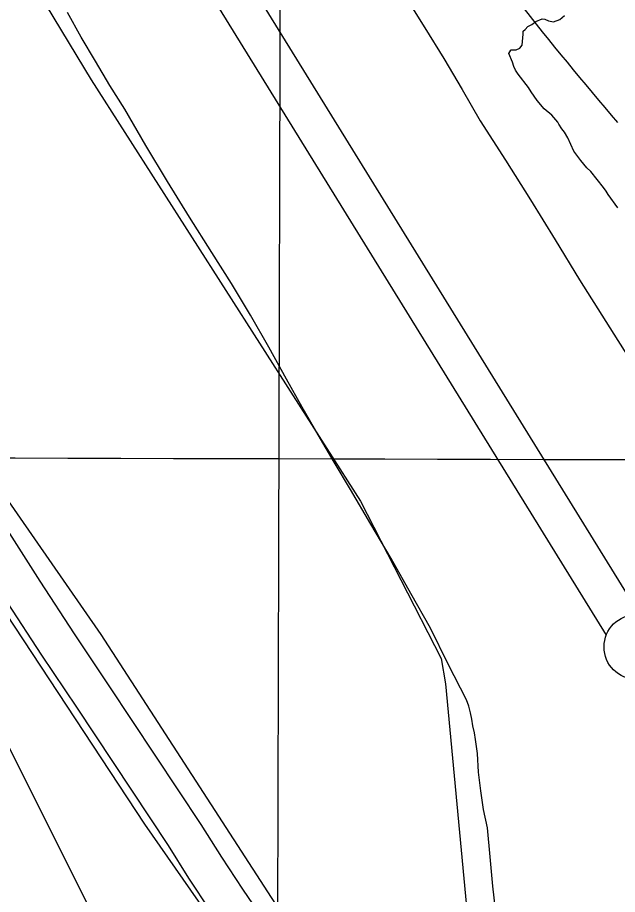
# Model space of a CAD drawing. Extents: x 3172231 to 3210228, y 940198 to 965780.
# Drawn here: x 3186735 to 3187198, y 951428 to 952105 of the extents above; entities that cross this region are included whole.
import ezdxf

# ---------------------------------------------------------------- set-up
doc = ezdxf.new("R2010")
doc.units = 0
for name, color, linetype in [('V-BORW-LINE', 7, 'Continuous'), ('V-GRID-MAJR', 7, 'Continuous'), ('V-LEVE-TOET', 7, 'Continuous'), ('V-ROAD-CNTR', 7, 'Continuous'), ('V-SURV-LINE', 7, 'Continuous'), ('V-TOPO-BNDY', 7, 'Continuous'), ('V-TOPO-SHOR', 7, 'Continuous')]:
    doc.layers.add(name, color=color, linetype=linetype)

msp = doc.modelspace()

# ---------------------------------------------------------------- linework, layer by layer
at = {"layer": 'V-BORW-LINE'}
msp.add_spline([(3187026.179, 952254.612), (3187121.572, 952117.381), (3187198.257, 952023.496)], degree=3, dxfattribs=at)
at = {"layer": 'V-GRID-MAJR'}
for points in [[(3186921.327, 945704.044), (3186937.193, 951764.175), (3186953.067, 957827.391), (3186968.941, 963890.658), (3186968.949, 963893.691)], [(3176504.317, 951793.007), (3181720.753, 951778.211), (3186937.193, 951764.175), (3192153.634, 951750.897), (3197370.077, 951738.379), (3202586.522, 951726.618), (3207802.969, 951715.617)]]:
    msp.add_spline(points, degree=3, dxfattribs=at)
at = {"layer": 'V-LEVE-TOET'}
for points in [[(3187034.942, 952120.28), (3187049.698, 952096.679), (3187064.176, 952072.904), (3187078.372, 952048.959), (3187092.284, 952024.85), (3187111.937, 951994.468), (3187131.264, 951963.875), (3187150.263, 951933.077), (3187168.933, 951902.08), (3187209.635, 951837.773), (3187249.874, 951773.175), (3187260.622, 951751.776)], [(3186806.599, 952052.197), (3186795.39, 952070.756), (3186784.46, 952089.483), (3186773.816, 952108.369)], [(3187104.701, 951411.9), (3187102.197, 951434.352), (3187099.94, 951456.831), (3187097.933, 951479.326), (3187094.994, 951493.527), (3187092.714, 951507.863), (3187091.103, 951522.291), (3187090.163, 951536.762), (3187089.599, 951542.093), (3187088.819, 951547.402), (3187087.824, 951552.675), (3187086.613, 951557.898), (3187085.882, 951563.052), (3187084.84, 951568.164), (3187083.488, 951573.202), (3187081.838, 951578.14), (3187067.639, 951605.571), (3187053.981, 951633.272), (3187038.889, 951660.22), (3187023.576, 951687.042), (3187008.044, 951713.738), (3186992.297, 951740.307), (3186979.687, 951761.44), (3186967.238, 951782.67), (3186954.943, 951803.991), (3186942.811, 951825.401), (3186929.206, 951850.323), (3186915.075, 951874.959), (3186900.428, 951899.291), (3186885.27, 951923.3), (3186867.951, 951950.606), (3186850.979, 951978.129), (3186834.355, 952005.867), (3186818.086, 952033.81), (3186806.599, 952052.197)]]:
    msp.add_lwpolyline(points, dxfattribs=at)
at = {"layer": 'V-ROAD-CNTR'}
for points in [[(3186925.752, 951407.77), (3186909.073, 951432.074), (3186892.899, 951456.711), (3186877.052, 951481.966), (3186806.077, 951588.919), (3186779.194, 951629.106), (3186752.875, 951669.556), (3186702.693, 951748.101), (3186650.835, 951833.366), (3186637.091, 951856.13), (3186622.622, 951878.716), (3186607.559, 951900.912), (3186592.41, 951922.006), (3186580.779, 951941.554), (3186568.241, 951961.525), (3186555.229, 951981.189), (3186541.968, 952000.231), (3186520.552, 952032.689), (3186498.839, 952064.848), (3186498.368, 952065.604), (3186434.524, 952165.999)], [(3186884.163, 951415.352), (3186867.651, 951440.505), (3186851.844, 951465.696), (3186781.111, 951572.285), (3186754.152, 951612.584), (3186727.661, 951653.3), (3186677.233, 951732.229), (3186625.179, 951817.818), (3186611.615, 951840.282), (3186597.576, 951862.198), (3186582.959, 951883.736), (3186567.29, 951905.556), (3186555.181, 951925.906), (3186543.025, 951945.269), (3186530.407, 951964.337), (3186517.134, 951983.395), (3186495.6, 952016.035), (3186473.671, 952048.512), (3186472.982, 952049.616), (3186464.524, 952062.917), (3186464.524, 952066.078), (3186417.325, 952134.878)]]:
    msp.add_lwpolyline(points, dxfattribs=at)
at = {"layer": 'V-SURV-LINE'}
for points in [[(3186302.938, 953120.854), (3187215.189, 951643.809)], [(3187189.676, 951628.027), (3186277.425, 953105.072)]]:
    msp.add_lwpolyline(points, dxfattribs=at)
msp.add_circle((3187212.935, 951618.914), 25, dxfattribs=at)
at = {"layer": 'V-TOPO-BNDY'}
msp.add_line((3187098.67, 950801.485), (3185736.758, 953526.468), dxfattribs=at)
at = {"layer": 'V-TOPO-SHOR'}
for points in [[(3186316.045, 952803.078), (3186527.483, 952486.9), (3186698.006, 952211.84), (3186792.14, 952056.455), (3186999.989, 951731.369), (3187062.107, 951609.947), (3187065.625, 951590.321), (3187095.166, 951276.377), (3187095.069, 951237.143), (3187093.224, 951212.18), (3187093.197, 951201.48), (3187100.313, 951194.329), (3187123.484, 951188.922), (3187146.671, 951190.648), (3187164.509, 951192.387), (3187178.772, 951190.569), (3187184.117, 951188.772)], [(3187093.197, 951201.48), (3187048.719, 951244.391), (3186799.998, 951628.429), (3186721.809, 951740.974), (3186428.663, 952189.323), (3186366.483, 952285.778), (3186099.969, 952685.91), (3186094.632, 952691.273)], [(3187157.337, 952016.023), (3187155.373, 952018.65), (3187153.046, 952022.159), (3187152.149, 952023.914), (3187147.513, 952029.163), (3187141.821, 952034.226), (3187136.294, 952040.523), (3187131.645, 952047.183), (3187129.673, 952050.517), (3187121.638, 952060.85), (3187119.668, 952064.008), (3187118.23, 952066.817), (3187117.319, 952069.984), (3187114.431, 952076.836), (3187115.994, 952079.497), (3187116.346, 952079.677), (3187120.049, 952079.712), (3187123.039, 952080.797), (3187124.78, 952083.283), (3187125.583, 952091.76), (3187125.562, 952094.052), (3187126.961, 952095.301), (3187129.056, 952097.613), (3187132.216, 952099.229), (3187135.194, 952101.551), (3187140.115, 952103.536), (3187142.233, 952103.38), (3187145.07, 952101.996), (3187148.78, 952101.324), (3187153.88, 952102.96), (3187157.38, 952105.992)], [(3187198.457, 951957.663), (3187191.127, 951968.003), (3187189.515, 951970.633), (3187187.549, 951973.439), (3187177.731, 951985.694), (3187174.704, 951988.666), (3187169.889, 951994.267), (3187164.708, 952001.449), (3187159.85, 952011.636), (3187157.337, 952016.023)], [(3187444.879, 949904.107), (3187333.109, 950139.787), (3187294.092, 950227.268), (3187278.13, 950262.975), (3187247.976, 950329.034), (3187228.478, 950377.233), (3187224.978, 950403.992), (3187217.915, 950432.543), (3187170.514, 950735.832), (3187137.155, 950948.134), (3187124.844, 951017.716), (3187105.302, 951048.081), (3187096.429, 951065.937), (3187091.123, 951083.784), (3187084.021, 951096.285), (3187076.931, 951114.136), (3187069.837, 951130.204), (3187057.394, 951146.285), (3187039.613, 951167.729), (3187014.73, 951201.674), (3186904.603, 951380.283), (3186833.52, 951482.11), (3186572.347, 951878.662)]]:
    msp.add_lwpolyline(points, dxfattribs=at)

doc.saveas('drawing.dxf')
